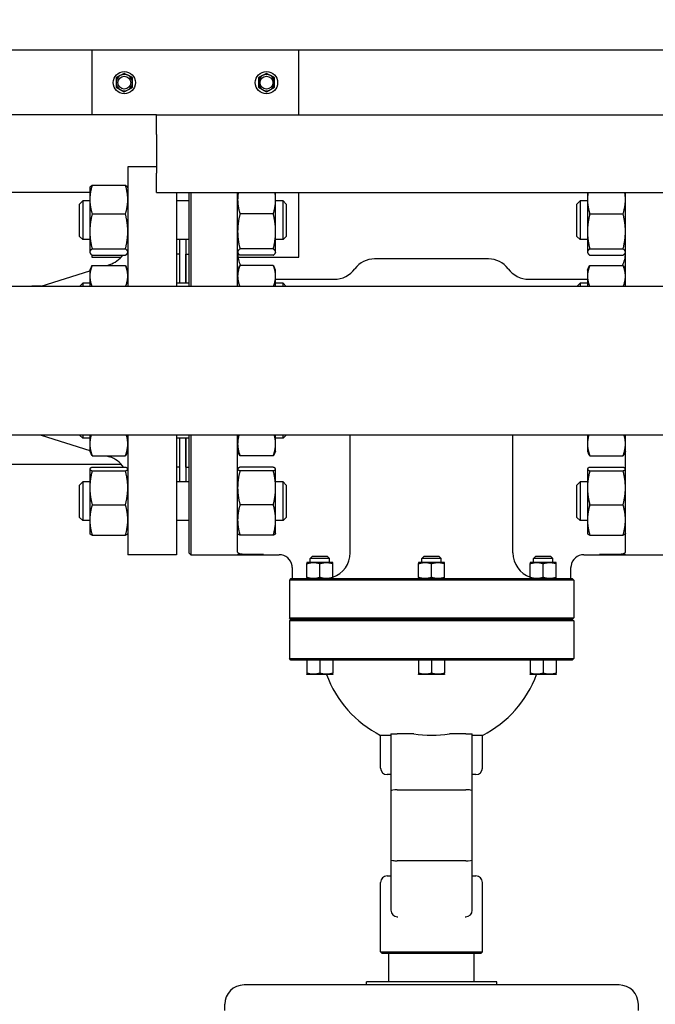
# Model space of a CAD drawing. Header units: inches. Extents: x 24 to 1128, y -69 to 748.
# Tile 663 of 668: x 645 to 657, y 674 to 693. Entities that reach past the tile are written whole.
import ezdxf

# ---------------------------------------------------------------- set-up
doc = ezdxf.new("R2010")
doc.units = ezdxf.units.IN
doc.header["$LTSCALE"] = 32
doc.header["$MEASUREMENT"] = 0
doc.layers.add('Dimension (ANSI)', color=7, linetype='Continuous', lineweight=25)
doc.layers.add('Visible (ANSI)', color=7, linetype='Continuous', lineweight=30)
doc.styles.add('Note Text (ANSI)', font='tahoma.ttf')
doc.dimstyles.new('SB Fraction-16 (ANSI)', dxfattribs={"dimscale": 32, "dimtxt": 0.125, "dimasz": 0.098425, "dimexe": 0.125, "dimexo": 0.0625, "dimgap": 0.031496, "dimtad": 0, "dimtih": 1, "dimtoh": 1, "dimdec": 4, "dimrnd": 1e-08, "dimzin": 0, "dimdsep": 46, "dimlunit": 5, "dimtxsty": 'Note Text (ANSI)', "dimcen": 0.09, "dimdle": 0.393701, "dimclrd": 256, "dimclre": 256, "dimclrt": 256, "dimadec": 0, "dimazin": 3, "dimtfac": 0.96, "dimtofl": 0, "dimtmove": 0, "dimatfit": 3, "dimfxl": 1, "dimfrac": 2, "dimtolj": 1, "dimtzin": 12, "dimlwd": -1, "dimlwe": -1, "dimarcsym": 0})

# ---------------------------------------------------------------- blocks, each defined once
blk = doc.blocks.new('*D17')
at = {"layer": 'Defpoints', "color": 0, "transparency": 16777216}
for p in [(732.281, 712.826), (489.281, 692.669), (732.281, 692.669)]:
    blk.add_point(p, dxfattribs=at)
at = {"layer": 'Dimension (ANSI)', "transparency": 16777216}
for p, q in [((489.281, 694.669), (489.281, 716.826)), ((732.281, 694.669), (732.281, 716.826)), ((492.43, 712.826), (605.57, 712.826)), ((729.131, 712.826), (615.991, 712.826))]:
    blk.add_line(p, q, dxfattribs=at)
for points in [[(492.43, 713.351), (492.43, 712.301), (489.281, 712.826)], [(729.131, 713.351), (729.131, 712.301), (732.281, 712.826)]]:
    blk.add_solid(points, dxfattribs=at)
at = {"layer": 'Dimension (ANSI)', "transparency": 16777216, "insert": (606.578, 714.909), "char_height": 4, "attachment_point": 1, "style": 'Note Text (ANSI)'}
blk.add_mtext('\\A1;243', dxfattribs=at)

msp = doc.modelspace()

# ---------------------------------------------------------------- linework, layer by layer
at = {"layer": 'Visible (ANSI)'}
for p, q in [((646.46813, 692.66853), (632.46813, 692.66853)), ((646.46813, 692.66853), (646.46813, 691.41853)), ((650.46813, 692.66853), (646.46813, 692.66853)), ((687.18688, 692.66853), (650.46813, 692.66853)), ((650.46813, 691.41853), (650.46813, 692.66853)), ((647.01513, 692.17863), (646.93713, 692.1336)), ((646.93713, 692.1336), (646.93713, 692.04353)), ((646.93713, 692.04353), (646.93713, 691.95346)), ((647.09313, 692.22366), (647.01513, 692.17863)), ((647.17113, 692.17863), (647.09313, 692.22366)), ((647.24913, 692.1336), (647.17113, 692.17863)), ((647.24913, 692.04353), (647.24913, 692.1336)), ((647.24913, 691.95346), (647.24913, 692.04353)), ((649.76513, 692.17863), (649.68713, 692.1336)), ((649.68713, 692.1336), (649.68713, 692.04353)), ((649.68713, 692.04353), (649.68713, 691.95346)), ((649.84313, 692.22366), (649.76513, 692.17863)), ((649.92113, 692.17863), (649.84313, 692.22366)), ((649.99913, 692.1336), (649.92113, 692.17863)), ((649.99913, 692.04353), (649.99913, 692.1336)), ((649.99913, 691.95346), (649.99913, 692.04353)), ((646.93713, 691.95346), (647.01513, 691.90843)), ((647.01513, 691.90843), (647.09313, 691.8634)), ((647.09313, 691.8634), (647.17113, 691.90843)), ((647.17113, 691.90843), (647.24913, 691.95346)), ((649.68713, 691.95346), (649.76513, 691.90843)), ((649.76513, 691.90843), (649.84313, 691.8634)), ((649.84313, 691.8634), (649.92113, 691.90843)), ((649.92113, 691.90843), (649.99913, 691.95346)), ((647.71813, 691.41853), (635.67032, 691.41853)), ((647.71813, 691.41853), (730.64856, 691.41853)), ((647.71813, 691.04353), (647.71813, 691.41853)), ((647.71813, 691.04353), (647.71813, 690.29353)), ((647.16063, 690.41853), (647.16063, 688.10603)), ((647.71813, 690.41853), (647.16063, 690.41853)), ((647.71813, 689.91853), (647.71813, 690.29353)), ((646.42663, 690.00974), (646.43078, 690.01864)), ((646.42663, 690.00974), (646.42663, 689.78323)), ((646.47172, 690.06122), (647.11555, 690.06122)), ((647.16063, 690.00974), (647.15648, 690.01864)), ((646.42663, 689.91853), (639.53063, 689.91853)), ((646.22563, 689.69724), (646.28813, 689.75974)), ((646.28813, 689.75974), (646.28813, 689.00974)), ((646.42663, 689.75974), (646.28813, 689.75974)), ((646.42663, 689.78323), (646.42663, 689.16701)), ((647.71813, 689.91853), (729.14856, 689.91853)), ((648.10063, 689.91853), (648.10063, 688.10603)), ((648.34813, 689.75974), (648.10063, 689.75974)), ((648.34813, 688.10603), (648.34813, 689.91853)), ((648.37938, 689.91853), (648.37938, 688.10603)), ((649.28563, 688.10603), (649.28563, 689.91853)), ((650.01963, 689.78323), (650.01963, 689.91853)), ((650.01963, 689.16701), (650.01963, 689.78323)), ((650.16313, 689.75974), (650.01963, 689.75974)), ((650.16313, 689.00974), (650.16313, 689.75974)), ((650.22563, 689.69724), (650.16313, 689.75974)), ((650.46813, 688.66853), (650.46813, 689.91853)), ((655.84813, 689.69724), (655.91063, 689.75974)), ((655.91063, 689.75974), (655.91063, 689.00974)), ((656.05163, 689.75974), (655.91063, 689.75974)), ((656.05163, 689.91853), (656.05163, 689.78323)), ((656.05163, 689.78323), (656.05163, 689.16701)), ((656.78563, 688.10603), (656.78563, 689.91853)), ((646.22563, 689.07224), (646.22563, 689.69724)), ((650.22563, 689.69724), (650.22563, 689.07224)), ((655.84813, 689.07224), (655.84813, 689.69724)), ((646.47172, 689.50525), (647.11555, 689.50525)), ((649.97455, 689.50525), (649.33072, 689.50525)), ((656.09672, 689.50525), (656.74055, 689.50525)), ((646.22563, 689.07224), (646.28813, 689.00974)), ((646.42663, 689.00974), (646.28813, 689.00974)), ((646.42663, 689.16701), (646.42663, 688.76851)), ((648.34813, 689.00974), (648.10063, 689.00974)), ((648.16063, 689.00974), (648.16063, 688.16862)), ((648.28063, 689.00974), (648.28063, 688.16862)), ((650.01963, 688.76851), (650.01963, 689.16701)), ((650.16313, 689.00974), (650.01963, 689.00974)), ((650.22563, 689.07224), (650.16313, 689.00974)), ((655.84813, 689.07224), (655.91063, 689.00974)), ((656.05163, 689.00974), (655.91063, 689.00974)), ((656.05163, 689.16701), (656.05163, 688.76851)), ((646.47172, 688.82877), (647.11555, 688.82877)), ((649.97455, 688.82877), (649.33072, 688.82877)), ((656.09672, 688.82877), (656.74055, 688.82877)), ((646.42663, 688.76851), (646.42663, 688.75974)), ((646.42663, 688.75974), (646.43078, 688.75084)), ((646.46813, 688.71087), (646.46813, 688.66853)), ((646.46813, 688.66853), (647.0308, 688.66853)), ((646.47172, 688.70826), (647.11555, 688.70826)), ((647.16063, 688.75974), (647.15648, 688.75084)), ((648.16063, 688.72853), (648.10063, 688.72853)), ((648.28063, 688.66853), (648.28563, 688.66853)), ((648.28563, 688.16862), (648.28563, 688.72853)), ((648.28563, 688.72853), (648.34813, 688.72853)), ((649.28563, 688.75974), (649.28978, 688.75084)), ((649.29126, 688.66853), (650.46813, 688.66853)), ((649.97455, 688.70826), (649.33072, 688.70826)), ((650.01963, 688.75974), (650.01548, 688.75084)), ((650.01963, 688.75974), (650.01963, 688.76851)), ((654.138, 688.63703), (651.93327, 688.63703)), ((656.05163, 688.76851), (656.05163, 688.75974)), ((656.05163, 688.75974), (656.05578, 688.75084)), ((656.09672, 688.70826), (656.74055, 688.70826)), ((656.78563, 688.75974), (656.78148, 688.75084)), ((646.42663, 688.41862), (646.45576, 688.48108)), ((646.47172, 688.51212), (647.11555, 688.51212)), ((646.76152, 688.51212), (646.81161, 688.52798)), ((647.16063, 688.41862), (647.13151, 688.48108)), ((648.28563, 688.60853), (648.28063, 688.60853)), ((649.28563, 688.41862), (649.31476, 688.48108)), ((649.97455, 688.51212), (649.33072, 688.51212)), ((650.01963, 688.41862), (649.99051, 688.48108)), ((656.05163, 688.41862), (656.08076, 688.48108)), ((656.09672, 688.51212), (656.74055, 688.51212)), ((656.78563, 688.41862), (656.75651, 688.48108)), ((645.4873, 688.10853), (646.42663, 688.40605)), ((646.42663, 688.41862), (646.42663, 688.30315)), ((646.42663, 688.30315), (646.42663, 688.10603)), ((650.01963, 688.30315), (650.01963, 688.41862)), ((650.01963, 688.10603), (650.01963, 688.30315)), ((650.01963, 688.24333), (651.1518, 688.24333)), ((654.91947, 688.24333), (656.05163, 688.24333)), ((656.05163, 688.41862), (656.05163, 688.30315)), ((656.05163, 688.30315), (656.05163, 688.10603)), ((660.01676, 688.10603), (623.17951, 688.10603)), ((645.30259, 688.10603), (645.30451, 688.10853)), ((645.4873, 688.10853), (645.30451, 688.10853)), ((645.30451, 688.10853), (645.30451, 688.10603)), ((645.4873, 688.10853), (645.4873, 688.10603)), ((646.22563, 688.10612), (646.28813, 688.16862)), ((646.22563, 688.10603), (646.22563, 688.10612)), ((646.28813, 688.16862), (646.28813, 688.10603)), ((646.42663, 688.16862), (646.28813, 688.16862)), ((648.34813, 688.16862), (648.10063, 688.16862)), ((650.16313, 688.16862), (650.01963, 688.16862)), ((650.16313, 688.10603), (650.16313, 688.16862)), ((650.22563, 688.10612), (650.16313, 688.16862)), ((650.22563, 688.10612), (650.22563, 688.10603)), ((655.84813, 688.10612), (655.91063, 688.16862)), ((655.84813, 688.10603), (655.84813, 688.10612)), ((655.91063, 688.16862), (655.91063, 688.10603)), ((656.05163, 688.16862), (655.91063, 688.16862)), ((660.01676, 685.23103), (623.17951, 685.23103)), ((645.30259, 685.23103), (645.30451, 685.22853)), ((645.30451, 685.23103), (645.30451, 685.22853)), ((645.4873, 685.22853), (645.30451, 685.22853)), ((645.4873, 685.23103), (645.4873, 685.22853)), ((645.4873, 685.22853), (646.42663, 684.93101)), ((646.22563, 685.23094), (646.22563, 685.23103)), ((646.22563, 685.23094), (646.28813, 685.16844)), ((646.28813, 685.23103), (646.28813, 685.16844)), ((646.42663, 685.23103), (646.42663, 685.06196)), ((647.16063, 685.23103), (647.16063, 682.91853)), ((648.10063, 685.23103), (648.10063, 682.91853)), ((648.34813, 682.94978), (648.34813, 685.23103)), ((648.37938, 685.23103), (648.37938, 682.91853)), ((649.28563, 682.96684), (649.28563, 685.23103)), ((650.01963, 685.06196), (650.01963, 685.23103)), ((650.16313, 685.16844), (650.16313, 685.23103)), ((650.22563, 685.23094), (650.16313, 685.16844)), ((650.22563, 685.23103), (650.22563, 685.23094)), ((651.46083, 682.95593), (651.46083, 685.23096)), ((654.61044, 682.95593), (654.61044, 685.23096)), ((656.05163, 685.23103), (656.05163, 685.06196)), ((656.78563, 682.96684), (656.78563, 685.23103)), ((646.42663, 685.16844), (646.28813, 685.16844)), ((646.42663, 685.06196), (646.42663, 684.91844)), ((648.34813, 685.16844), (648.10063, 685.16844)), ((648.16063, 685.16844), (648.16063, 684.32732)), ((648.28063, 685.16844), (648.28063, 684.32732)), ((648.28563, 684.60853), (648.28563, 685.16844)), ((650.16313, 685.16844), (650.01963, 685.16844)), ((650.01963, 684.91844), (650.01963, 685.06196)), ((656.05163, 685.06196), (656.05163, 684.91844)), ((646.42663, 684.91844), (646.44611, 684.87667)), ((646.47172, 684.83189), (647.11555, 684.83189)), ((646.7396, 684.83189), (646.81161, 684.80908)), ((647.16063, 684.91844), (647.14116, 684.87667)), ((649.28563, 684.91844), (649.30511, 684.87667)), ((649.97455, 684.83189), (649.33072, 684.83189)), ((650.01963, 684.91844), (650.00016, 684.87667)), ((656.05163, 684.91844), (656.07111, 684.87667)), ((656.09672, 684.83189), (656.74055, 684.83189)), ((656.78563, 684.91844), (656.76616, 684.87667)), ((640.48609, 684.66853), (647.0308, 684.66853)), ((648.28563, 684.72853), (648.28063, 684.72853)), ((648.28063, 684.66853), (648.28563, 684.66853)), ((646.42663, 684.57732), (646.42793, 684.5801)), ((646.42663, 684.57732), (646.42663, 684.57456)), ((646.42663, 684.57456), (646.42663, 684.21262)), ((646.47172, 684.60844), (647.11555, 684.60844)), ((646.47172, 684.54068), (647.11555, 684.54068)), ((647.16063, 684.57732), (647.15934, 684.5801)), ((648.16063, 684.60853), (648.10063, 684.60853)), ((648.28563, 684.60853), (648.34813, 684.60853)), ((649.28563, 684.57732), (649.28693, 684.5801)), ((649.97455, 684.60844), (649.33072, 684.60844)), ((649.97455, 684.54068), (649.33072, 684.54068)), ((650.01963, 684.57732), (650.01834, 684.5801)), ((650.01963, 684.57456), (650.01963, 684.57732)), ((650.01963, 684.21262), (650.01963, 684.57456)), ((656.05163, 684.57732), (656.05293, 684.5801)), ((656.05163, 684.57732), (656.05163, 684.57456)), ((656.05163, 684.57456), (656.05163, 684.21262)), ((656.09672, 684.60844), (656.74055, 684.60844)), ((656.09672, 684.54068), (656.74055, 684.54068)), ((656.78563, 684.57732), (656.78434, 684.5801)), ((646.22563, 684.26482), (646.28813, 684.32732)), ((646.22563, 683.63982), (646.22563, 684.26482)), ((646.28813, 684.32732), (646.28813, 683.57732)), ((646.42663, 684.32732), (646.28813, 684.32732)), ((648.34813, 684.32732), (648.10063, 684.32732)), ((650.16313, 684.32732), (650.01963, 684.32732)), ((650.16313, 683.57732), (650.16313, 684.32732)), ((650.22563, 684.26482), (650.16313, 684.32732)), ((650.22563, 684.26482), (650.22563, 683.63982)), ((655.84813, 684.26482), (655.91063, 684.32732)), ((655.84813, 683.63982), (655.84813, 684.26482)), ((655.91063, 684.32732), (655.91063, 683.57732)), ((656.05163, 684.32732), (655.91063, 684.32732)), ((646.42663, 684.21262), (646.42663, 683.59038)), ((650.01963, 683.59038), (650.01963, 684.21262)), ((656.05163, 684.21262), (656.05163, 683.59038)), ((646.47172, 683.88456), (647.11555, 683.88456)), ((649.97455, 683.88456), (649.33072, 683.88456)), ((656.09672, 683.88456), (656.74055, 683.88456)), ((646.22563, 683.63982), (646.28813, 683.57732)), ((646.42663, 683.57732), (646.28813, 683.57732)), ((646.42663, 683.59038), (646.42663, 683.32732)), ((648.34813, 683.57732), (648.10063, 683.57732)), ((650.01963, 683.32732), (650.01963, 683.59038)), ((650.16313, 683.57732), (650.01963, 683.57732)), ((650.22563, 683.63982), (650.16313, 683.57732)), ((655.84813, 683.63982), (655.91063, 683.57732)), ((656.05163, 683.57732), (655.91063, 683.57732)), ((656.05163, 683.59038), (656.05163, 683.32732)), ((646.42663, 683.32732), (646.42793, 683.32455)), ((646.47172, 683.2962), (647.11555, 683.2962)), ((647.16063, 683.32732), (647.15934, 683.32455)), ((649.28563, 683.32732), (649.28693, 683.32455)), ((649.97455, 683.2962), (649.33072, 683.2962)), ((650.01963, 683.32732), (650.01834, 683.32455)), ((656.05163, 683.32732), (656.05293, 683.32455)), ((656.09672, 683.2962), (656.74055, 683.2962)), ((656.78563, 683.32732), (656.78434, 683.32455)), ((648.10063, 682.91853), (647.16063, 682.91853)), ((648.34813, 682.94978), (648.37938, 682.91853)), ((648.37938, 682.91853), (649.28563, 682.91853)), ((649.78563, 682.91986), (649.28563, 682.91986)), ((649.28563, 682.91986), (649.28563, 682.91853)), ((649.28563, 682.91853), (650.09063, 682.91853)), ((655.98063, 682.91853), (656.78563, 682.91853)), ((656.78563, 682.91986), (656.28563, 682.91986)), ((656.78563, 682.91853), (656.78563, 682.91986)), ((656.78563, 682.91853), (657.69188, 682.91853)), ((650.75118, 682.76843), (650.62618, 682.76843)), ((650.62618, 682.47826), (650.62618, 682.7461)), ((650.72593, 682.88113), (650.68868, 682.84388)), ((651.06368, 682.84388), (650.68868, 682.84388)), ((650.68868, 682.76843), (650.68868, 682.84388)), ((651.02643, 682.88113), (650.72593, 682.88113)), ((651.00118, 682.76843), (650.75118, 682.76843)), ((650.87618, 682.47826), (650.87618, 682.7461)), ((651.12618, 682.76843), (651.00118, 682.76843)), ((651.02643, 682.88113), (651.06368, 682.84388)), ((651.06368, 682.76843), (651.06368, 682.84388)), ((651.12618, 682.47826), (651.12618, 682.7461)), ((652.91063, 682.76843), (652.78563, 682.76843)), ((652.78563, 682.47826), (652.78563, 682.7461)), ((652.88538, 682.88113), (652.84813, 682.84388)), ((653.22313, 682.84388), (652.84813, 682.84388)), ((652.84813, 682.76843), (652.84813, 682.84388)), ((653.18588, 682.88113), (652.88538, 682.88113)), ((653.16063, 682.76843), (652.91063, 682.76843)), ((653.03563, 682.47826), (653.03563, 682.7461)), ((653.28563, 682.76843), (653.16063, 682.76843)), ((653.18588, 682.88113), (653.22313, 682.84388)), ((653.22313, 682.76843), (653.22313, 682.84388)), ((653.28563, 682.47826), (653.28563, 682.7461)), ((655.07008, 682.76843), (654.94508, 682.76843)), ((654.94508, 682.47826), (654.94508, 682.7461)), ((655.04483, 682.88113), (655.00758, 682.84388)), ((655.38258, 682.84388), (655.00758, 682.84388)), ((655.00758, 682.76843), (655.00758, 682.84388)), ((655.34533, 682.88113), (655.04483, 682.88113)), ((655.32008, 682.76843), (655.07008, 682.76843)), ((655.19508, 682.47826), (655.19508, 682.7461)), ((655.44508, 682.76843), (655.32008, 682.76843)), ((655.34533, 682.88113), (655.38258, 682.84388)), ((655.38258, 682.76843), (655.38258, 682.84388)), ((655.44508, 682.47826), (655.44508, 682.7461)), ((650.34063, 682.66853), (650.34063, 682.45593)), ((655.73063, 682.45593), (655.73063, 682.66853)), ((650.31688, 682.45593), (650.28563, 682.42468)), ((650.34885, 682.42468), (650.28563, 682.42468)), ((650.28563, 682.42468), (650.28563, 681.69978)), ((650.31688, 682.45593), (650.37997, 682.45593)), ((651.89826, 682.42468), (650.34885, 682.42468)), ((650.37997, 682.45593), (651.90143, 682.45593)), ((654.17301, 682.42468), (651.89826, 682.42468)), ((651.90143, 682.45593), (654.16984, 682.45593)), ((654.16984, 682.45593), (655.6913, 682.45593)), ((655.72241, 682.42468), (654.17301, 682.42468)), ((655.6913, 682.45593), (655.75438, 682.45593)), ((655.78563, 682.42468), (655.72241, 682.42468)), ((655.75438, 682.45593), (655.78563, 682.42468)), ((655.78563, 682.42468), (655.78563, 681.69978)), ((650.28563, 681.69978), (650.34885, 681.69978)), ((650.31688, 681.66853), (650.28563, 681.69978)), ((650.31688, 681.66853), (650.28563, 681.63728)), ((650.34885, 681.63728), (650.28563, 681.63728)), ((650.28563, 681.63728), (650.28563, 680.91238)), ((650.37997, 681.66853), (650.31688, 681.66853)), ((650.31688, 681.66853), (650.37997, 681.66853)), ((650.34885, 681.69978), (651.89826, 681.69978)), ((651.89826, 681.63728), (650.34885, 681.63728)), ((651.90143, 681.66853), (650.37997, 681.66853)), ((650.37997, 681.66853), (651.90143, 681.66853)), ((651.89826, 681.69978), (654.17301, 681.69978)), ((654.17301, 681.63728), (651.89826, 681.63728)), ((654.16984, 681.66853), (651.90143, 681.66853)), ((651.90143, 681.66853), (654.16984, 681.66853)), ((655.6913, 681.66853), (654.16984, 681.66853)), ((654.16984, 681.66853), (655.6913, 681.66853)), ((654.17301, 681.69978), (655.72241, 681.69978)), ((655.72241, 681.63728), (654.17301, 681.63728)), ((655.75438, 681.66853), (655.6913, 681.66853)), ((655.6913, 681.66853), (655.75438, 681.66853)), ((655.72241, 681.69978), (655.78563, 681.69978)), ((655.78563, 681.63728), (655.72241, 681.63728)), ((655.75438, 681.66853), (655.78563, 681.69978)), ((655.75438, 681.66853), (655.78563, 681.63728)), ((655.78563, 681.63728), (655.78563, 680.91238)), ((650.28563, 680.91238), (650.34885, 680.91238)), ((650.31688, 680.88113), (650.28563, 680.91238)), ((650.37997, 680.88113), (650.31688, 680.88113)), ((650.34885, 680.91238), (651.89826, 680.91238)), ((651.90143, 680.88113), (650.37997, 680.88113)), ((650.62618, 680.88113), (650.62618, 680.62846)), ((650.87618, 680.88113), (650.87618, 680.62846)), ((651.12618, 680.88113), (651.12618, 680.62846)), ((651.89826, 680.91238), (654.17301, 680.91238)), ((654.16984, 680.88113), (651.90143, 680.88113)), ((652.78563, 680.88113), (652.78563, 680.62846)), ((653.03563, 680.88113), (653.03563, 680.62846)), ((653.28563, 680.88113), (653.28563, 680.62846)), ((655.6913, 680.88113), (654.16984, 680.88113)), ((654.17301, 680.91238), (655.72241, 680.91238)), ((654.94508, 680.88113), (654.94508, 680.62846)), ((655.19508, 680.88113), (655.19508, 680.62846)), ((655.44508, 680.88113), (655.44508, 680.62846)), ((655.75438, 680.88113), (655.6913, 680.88113)), ((655.72241, 680.91238), (655.78563, 680.91238)), ((655.75438, 680.88113), (655.78563, 680.91238)), ((650.75118, 680.60613), (650.62618, 680.60613)), ((651.00118, 680.60613), (650.75118, 680.60613)), ((651.12618, 680.60613), (651.00118, 680.60613)), ((652.91063, 680.60613), (652.78563, 680.60613)), ((653.16063, 680.60613), (652.91063, 680.60613)), ((653.28563, 680.60613), (653.16063, 680.60613)), ((655.07008, 680.60613), (654.94508, 680.60613)), ((655.32008, 680.60613), (655.07008, 680.60613)), ((655.44508, 680.60613), (655.32008, 680.60613)), ((652.24823, 679.42484), (652.05138, 679.42484)), ((652.05138, 678.79353), (652.05138, 679.42484)), ((652.24823, 679.45593), (652.37323, 679.45593)), ((652.24823, 679.45593), (652.24823, 678.35221)), ((652.6907, 679.45593), (652.37323, 679.45593)), ((653.69803, 679.45593), (653.38057, 679.45593)), ((653.69803, 679.45593), (653.82303, 679.45593)), ((653.82303, 678.35221), (653.82303, 679.45593)), ((654.01988, 679.42484), (653.82303, 679.42484)), ((654.01988, 678.79353), (654.01988, 679.42484)), ((652.24823, 678.66853), (652.17638, 678.66853)), ((653.89488, 678.66853), (653.82303, 678.66853)), ((652.24823, 678.35221), (652.24823, 677.02422)), ((652.37323, 678.37425), (653.69803, 678.37425)), ((653.82303, 677.02422), (653.82303, 678.35221)), ((652.24823, 677.02422), (652.24823, 676.0455)), ((653.82303, 676.0455), (653.82303, 677.02422)), ((653.69803, 677.00218), (652.37323, 677.00218)), ((652.17638, 676.7079), (652.24823, 676.7079)), ((653.82303, 676.7079), (653.89488, 676.7079)), ((652.05138, 675.24309), (652.05138, 676.5829)), ((654.01988, 675.24309), (654.01988, 676.5829)), ((652.37323, 675.9205), (652.3827, 675.9205)), ((653.68857, 675.9205), (653.69803, 675.9205)), ((652.05138, 675.24309), (654.01988, 675.24309)), ((652.08263, 675.21184), (652.05138, 675.24309)), ((653.98863, 675.21184), (652.08263, 675.21184)), ((652.20886, 674.66066), (652.20886, 675.21184)), ((653.8624, 674.66066), (653.8624, 675.21184)), ((653.98863, 675.21184), (654.01988, 675.24309)), ((656.66162, 674.6016), (649.40965, 674.6016)), ((654.29548, 674.66066), (651.77579, 674.66066)), ((651.77579, 674.6016), (651.77579, 674.66066)), ((654.29548, 674.6016), (654.29548, 674.66066)), ((649.03563, 674.10947), (649.03563, 674.22758)), ((657.03563, 674.10947), (657.03563, 674.22758))]:
    msp.add_line(p, q, dxfattribs=at)
for centre, radius in [((647.09313, 692.04353), 0.216), ((649.84313, 692.04353), 0.216), ((647.09313, 692.04353), 0.1248), ((649.84313, 692.04353), 0.1248)]:
    msp.add_circle(centre, radius, dxfattribs=at)
for centre, radius, start, end in [((647.09313, 692.04353), 0.156, 120, 180), ((647.09313, 692.04353), 0.156, 180, 240), ((647.09313, 692.04353), 0.156, 60, 120), ((647.09313, 692.04353), 0.156, 0, 60), ((647.09313, 692.04353), 0.156, 300, 0), ((649.84313, 692.04353), 0.156, 120, 180), ((649.84313, 692.04353), 0.156, 180, 240), ((649.84313, 692.04353), 0.156, 60, 120), ((649.84313, 692.04353), 0.156, 0, 60), ((649.84313, 692.04353), 0.156, 300, 0), ((647.09313, 692.04353), 0.156, 240, 300), ((649.84313, 692.04353), 0.156, 240, 300), ((646.66063, 689.00464), 0.5, 287.574716, 323.645749), ((649.78563, 688.74333), 0.5, 180, 207.543912), ((651.93327, 688.16459), 0.47244, 90, 143.477266), ((654.138, 688.16459), 0.47244, 36.522734, 90), ((656.28563, 688.74333), 0.5, 332.456088, 0), ((651.1518, 688.74333), 0.5, 270, 323.477266), ((654.91947, 688.74333), 0.5, 216.522734, 270), ((646.66063, 684.33242), 0.5, 33.50812, 72.425284), ((650.09063, 682.66853), 0.25, 8.604112, 90), ((650.96083, 682.95593), 0.5, 289.311794, 0), ((655.11044, 682.95593), 0.5, 180, 250.688206), ((655.98063, 682.66853), 0.25, 90, 171.395888), ((653.03563, 681.35357), 2.16535, 200.192895, 242.964308), ((653.03563, 681.35357), 2.16535, 297.035692, 339.807105), ((652.17638, 678.79353), 0.125, 180, 270), ((653.89488, 678.79353), 0.125, 270, 0), ((652.17638, 676.5829), 0.125, 90, 180), ((653.89488, 676.5829), 0.125, 0, 90), ((652.37323, 676.0455), 0.125, 180, 270), ((653.69803, 676.0455), 0.125, 270, 0), ((649.40965, 674.22758), 0.37402, 90, 180), ((656.66162, 674.22758), 0.37402, 0, 90)]:
    msp.add_arc(centre, radius, start, end, dxfattribs=at)
for centre, major_axis, ratio, start_param, end_param in [((653.03563, 681.44792), (2.14771, 0), 0.93969262, 4.55108575, 4.87369221), ((652.37323, 678.35221), (0.125, 0), 0.17632698, 1.57079633, 3.14159265), ((653.69803, 678.35221), (-0.125, 0), 0.17632698, 3.14159265, 4.71238898), ((652.37323, 677.02422), (-0.125, 0), 0.17632698, 0, 1.57079633), ((653.69803, 677.02422), (-0.125, 0), 0.17632698, 1.57079633, 3.14159265)]:
    msp.add_ellipse(centre, major_axis=major_axis, ratio=ratio, start_param=start_param, end_param=end_param, dxfattribs=at)
for points, weights in [([(646.47172, 690.06122), (646.42663, 689.91224), (646.42663, 689.78323)], [1, 1.0379548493, 1]), ([(646.43078, 690.01864), (646.44007, 690.03855), (646.47172, 690.06122)], [1.01611555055, 1.02634702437, 1]), ([(647.11555, 690.06122), (647.1472, 690.03855), (647.15648, 690.01864)], [1, 1.02634702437, 1.01611555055]), ([(647.16063, 689.78323), (647.16063, 689.91224), (647.11555, 690.06122)], [1, 1.0379548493, 1]), ([(646.42663, 689.78323), (646.42663, 689.65422), (646.47172, 689.50525)], [1, 1.0379548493, 1]), ([(647.11555, 689.50525), (647.16063, 689.65422), (647.16063, 689.78323)], [1, 1.0379548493, 1]), ([(649.29692, 689.91853), (649.28563, 689.84959), (649.28563, 689.78323)], [1.0189754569, 1.01917066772, 1]), ([(649.28563, 689.78323), (649.28563, 689.65422), (649.33072, 689.50525)], [1, 1.0379548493, 1]), ([(649.97455, 689.50525), (650.01963, 689.65422), (650.01963, 689.78323)], [1, 1.0379548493, 1]), ([(650.01963, 689.78323), (650.01963, 689.84959), (650.00834, 689.91853)], [1, 1.01917066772, 1.0189754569]), ([(656.06292, 689.91853), (656.05163, 689.84959), (656.05163, 689.78323)], [1.0189754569, 1.01917066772, 1]), ([(656.05163, 689.78323), (656.05163, 689.65422), (656.09672, 689.50525)], [1, 1.0379548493, 1]), ([(656.74055, 689.50525), (656.78563, 689.65422), (656.78563, 689.78323)], [1, 1.0379548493, 1]), ([(656.78563, 689.78323), (656.78563, 689.84959), (656.77434, 689.91853)], [1, 1.01917066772, 1.0189754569]), ([(646.47172, 689.50525), (646.42663, 689.32398), (646.42663, 689.16701)], [1, 1.0379548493, 1]), ([(647.16063, 689.16701), (647.16063, 689.32398), (647.11555, 689.50525)], [1, 1.0379548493, 1]), ([(649.33072, 689.50525), (649.28563, 689.32398), (649.28563, 689.16701)], [1, 1.0379548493, 1]), ([(650.01963, 689.16701), (650.01963, 689.32398), (649.97455, 689.50525)], [1, 1.0379548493, 1]), ([(656.09672, 689.50525), (656.05163, 689.32398), (656.05163, 689.16701)], [1, 1.0379548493, 1]), ([(656.78563, 689.16701), (656.78563, 689.32398), (656.74055, 689.50525)], [1, 1.0379548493, 1]), ([(646.42663, 689.16701), (646.42663, 689.01003), (646.47172, 688.82877)], [1, 1.0379548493, 1]), ([(647.11555, 688.82877), (647.16063, 689.01003), (647.16063, 689.16701)], [1, 1.0379548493, 1]), ([(649.28563, 689.16701), (649.28563, 689.01003), (649.33072, 688.82877)], [1, 1.0379548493, 1]), ([(649.97455, 688.82877), (650.01963, 689.01003), (650.01963, 689.16701)], [1, 1.0379548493, 1]), ([(656.05163, 689.16701), (656.05163, 689.01003), (656.09672, 688.82877)], [1, 1.0379548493, 1]), ([(656.74055, 688.82877), (656.78563, 689.01003), (656.78563, 689.16701)], [1, 1.0379548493, 1]), ([(646.47172, 688.82877), (646.42663, 688.79648), (646.42663, 688.76851)], [1, 1.0379548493, 1]), ([(647.16063, 688.76851), (647.16063, 688.79648), (647.11555, 688.82877)], [1, 1.0379548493, 1]), ([(649.33072, 688.82877), (649.28563, 688.79648), (649.28563, 688.76851)], [1, 1.0379548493, 1]), ([(650.01963, 688.76851), (650.01963, 688.79648), (649.97455, 688.82877)], [1, 1.0379548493, 1]), ([(656.09672, 688.82877), (656.05163, 688.79648), (656.05163, 688.76851)], [1, 1.0379548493, 1]), ([(656.78563, 688.76851), (656.78563, 688.79648), (656.74055, 688.82877)], [1, 1.0379548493, 1]), ([(646.42663, 688.76851), (646.42663, 688.74055), (646.47172, 688.70826)], [1, 1.0379548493, 1]), ([(647.11555, 688.70826), (647.16063, 688.74055), (647.16063, 688.76851)], [1, 1.0379548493, 1]), ([(649.28563, 688.76851), (649.28563, 688.74055), (649.33072, 688.70826)], [1, 1.0379548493, 1]), ([(649.97455, 688.70826), (650.01963, 688.74055), (650.01963, 688.76851)], [1, 1.0379548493, 1]), ([(656.05163, 688.76851), (656.05163, 688.74055), (656.09672, 688.70826)], [1, 1.0379548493, 1]), ([(656.74055, 688.70826), (656.78563, 688.74055), (656.78563, 688.76851)], [1, 1.0379548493, 1]), ([(646.47172, 688.51212), (646.42663, 688.40013), (646.42663, 688.30315)], [1, 1.0379548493, 1]), ([(646.45576, 688.48108), (646.46282, 688.49622), (646.47172, 688.51212)], [1.01175569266, 1.00727059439, 1]), ([(647.16063, 688.30315), (647.16063, 688.40013), (647.11555, 688.51212)], [1, 1.0379548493, 1]), ([(647.11555, 688.51212), (647.12445, 688.49622), (647.13151, 688.48108)], [1, 1.00727059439, 1.01175569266]), ([(649.33072, 688.51212), (649.28563, 688.40013), (649.28563, 688.30315)], [1, 1.0379548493, 1]), ([(649.31476, 688.48108), (649.32182, 688.49622), (649.33072, 688.51212)], [1.01175569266, 1.00727059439, 1]), ([(650.01963, 688.30315), (650.01963, 688.40013), (649.97455, 688.51212)], [1, 1.0379548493, 1]), ([(649.97455, 688.51212), (649.98345, 688.49622), (649.99051, 688.48108)], [1, 1.00727059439, 1.01175569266]), ([(656.09672, 688.51212), (656.05163, 688.40013), (656.05163, 688.30315)], [1, 1.0379548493, 1]), ([(656.08076, 688.48108), (656.08782, 688.49622), (656.09672, 688.51212)], [1.01175569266, 1.00727059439, 1]), ([(656.74055, 688.51212), (656.74945, 688.49622), (656.75651, 688.48108)], [1, 1.00727059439, 1.01175569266]), ([(656.78563, 688.30315), (656.78563, 688.40013), (656.74055, 688.51212)], [1, 1.0379548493, 1]), ([(646.42663, 688.30315), (646.42663, 688.21098), (646.46705, 688.10603)], [1, 1.03600393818, 1.00370126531]), ([(647.12021, 688.10603), (647.16063, 688.21098), (647.16063, 688.30315)], [1.00370126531, 1.03600393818, 1]), ([(649.28563, 688.30315), (649.28563, 688.21098), (649.32605, 688.10603)], [1, 1.03600393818, 1.00370126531]), ([(649.97921, 688.10603), (650.01963, 688.21098), (650.01963, 688.30315)], [1.00370126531, 1.03600393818, 1]), ([(656.05163, 688.30315), (656.05163, 688.21098), (656.09205, 688.10603)], [1, 1.03600393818, 1.00370126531]), ([(656.74521, 688.10603), (656.78563, 688.21098), (656.78563, 688.30315)], [1.00370126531, 1.03600393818, 1]), ([(646.45178, 685.23103), (646.42663, 685.143), (646.42663, 685.06196)], [1.01415327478, 1.02854559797, 1]), ([(647.16063, 685.06196), (647.16063, 685.143), (647.13549, 685.23103)], [1, 1.02854559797, 1.01415327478]), ([(649.31078, 685.23103), (649.28563, 685.143), (649.28563, 685.06196)], [1.01415327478, 1.02854559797, 1]), ([(650.01963, 685.06196), (650.01963, 685.143), (649.99449, 685.23103)], [1, 1.02854559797, 1.01415327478]), ([(656.07678, 685.23103), (656.05163, 685.143), (656.05163, 685.06196)], [1.01415327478, 1.02854559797, 1]), ([(656.78563, 685.06196), (656.78563, 685.143), (656.76049, 685.23103)], [1, 1.02854559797, 1.01415327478]), ([(646.42663, 685.06196), (646.42663, 684.95518), (646.47172, 684.83189)], [1, 1.0379548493, 1]), ([(647.11555, 684.83189), (647.16063, 684.95518), (647.16063, 685.06196)], [1, 1.0379548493, 1]), ([(649.28563, 685.06196), (649.28563, 684.95518), (649.33072, 684.83189)], [1, 1.0379548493, 1]), ([(649.97455, 684.83189), (650.01963, 684.95518), (650.01963, 685.06196)], [1, 1.0379548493, 1]), ([(656.05163, 685.06196), (656.05163, 684.95518), (656.09672, 684.83189)], [1, 1.0379548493, 1]), ([(656.74055, 684.83189), (656.78563, 684.95518), (656.78563, 685.06196)], [1, 1.0379548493, 1]), ([(646.47172, 684.83189), (646.45614, 684.85516), (646.44611, 684.87667)], [1, 1.01279805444, 1.01696531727]), ([(647.14116, 684.87667), (647.13113, 684.85516), (647.11555, 684.83189)], [1.01696531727, 1.01279805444, 1]), ([(649.33072, 684.83189), (649.31514, 684.85516), (649.30511, 684.87667)], [1, 1.01279805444, 1.01696531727]), ([(650.00016, 684.87667), (649.99013, 684.85516), (649.97455, 684.83189)], [1.01696531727, 1.01279805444, 1]), ([(656.09672, 684.83189), (656.08114, 684.85516), (656.07111, 684.87667)], [1, 1.01279805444, 1.01696531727]), ([(656.76616, 684.87667), (656.75613, 684.85516), (656.74055, 684.83189)], [1.01696531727, 1.01279805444, 1]), ([(646.47172, 684.60844), (646.42663, 684.59029), (646.42663, 684.57456)], [1, 1.0379548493, 1]), ([(646.42663, 684.57456), (646.42663, 684.55884), (646.47172, 684.54068)], [1, 1.0379548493, 1]), ([(646.47172, 684.54068), (646.42663, 684.36488), (646.42663, 684.21262)], [1, 1.0379548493, 1]), ([(647.16063, 684.57456), (647.16063, 684.59029), (647.11555, 684.60844)], [1, 1.0379548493, 1]), ([(647.11555, 684.54068), (647.16063, 684.55884), (647.16063, 684.57456)], [1, 1.0379548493, 1]), ([(647.16063, 684.21262), (647.16063, 684.36488), (647.11555, 684.54068)], [1, 1.0379548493, 1]), ([(649.33072, 684.60844), (649.28563, 684.59029), (649.28563, 684.57456)], [1, 1.0379548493, 1]), ([(649.28563, 684.57456), (649.28563, 684.55884), (649.33072, 684.54068)], [1, 1.0379548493, 1]), ([(649.33072, 684.54068), (649.28563, 684.36488), (649.28563, 684.21262)], [1, 1.0379548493, 1]), ([(650.01963, 684.57456), (650.01963, 684.59029), (649.97455, 684.60844)], [1, 1.0379548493, 1]), ([(649.97455, 684.54068), (650.01963, 684.55884), (650.01963, 684.57456)], [1, 1.0379548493, 1]), ([(650.01963, 684.21262), (650.01963, 684.36488), (649.97455, 684.54068)], [1, 1.0379548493, 1]), ([(656.09672, 684.60844), (656.05163, 684.59029), (656.05163, 684.57456)], [1, 1.0379548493, 1]), ([(656.05163, 684.57456), (656.05163, 684.55884), (656.09672, 684.54068)], [1, 1.0379548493, 1]), ([(656.09672, 684.54068), (656.05163, 684.36488), (656.05163, 684.21262)], [1, 1.0379548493, 1]), ([(656.78563, 684.57456), (656.78563, 684.59029), (656.74055, 684.60844)], [1, 1.0379548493, 1]), ([(656.74055, 684.54068), (656.78563, 684.55884), (656.78563, 684.57456)], [1, 1.0379548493, 1]), ([(656.78563, 684.21262), (656.78563, 684.36488), (656.74055, 684.54068)], [1, 1.0379548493, 1]), ([(646.42663, 684.21262), (646.42663, 684.06037), (646.47172, 683.88456)], [1, 1.0379548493, 1]), ([(647.11555, 683.88456), (647.16063, 684.06037), (647.16063, 684.21262)], [1, 1.0379548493, 1]), ([(649.28563, 684.21262), (649.28563, 684.06037), (649.33072, 683.88456)], [1, 1.0379548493, 1]), ([(649.97455, 683.88456), (650.01963, 684.06037), (650.01963, 684.21262)], [1, 1.0379548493, 1]), ([(656.05163, 684.21262), (656.05163, 684.06037), (656.09672, 683.88456)], [1, 1.0379548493, 1]), ([(656.74055, 683.88456), (656.78563, 684.06037), (656.78563, 684.21262)], [1, 1.0379548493, 1]), ([(646.47172, 683.88456), (646.42663, 683.72691), (646.42663, 683.59038)], [1, 1.0379548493, 1]), ([(647.16063, 683.59038), (647.16063, 683.72691), (647.11555, 683.88456)], [1, 1.0379548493, 1]), ([(649.33072, 683.88456), (649.28563, 683.72691), (649.28563, 683.59038)], [1, 1.0379548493, 1]), ([(650.01963, 683.59038), (650.01963, 683.72691), (649.97455, 683.88456)], [1, 1.0379548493, 1]), ([(656.09672, 683.88456), (656.05163, 683.72691), (656.05163, 683.59038)], [1, 1.0379548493, 1]), ([(656.78563, 683.59038), (656.78563, 683.72691), (656.74055, 683.88456)], [1, 1.0379548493, 1]), ([(646.42663, 683.59038), (646.42663, 683.45385), (646.47172, 683.2962)], [1, 1.0379548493, 1]), ([(647.11555, 683.2962), (647.16063, 683.45385), (647.16063, 683.59038)], [1, 1.0379548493, 1]), ([(649.28563, 683.59038), (649.28563, 683.45385), (649.33072, 683.2962)], [1, 1.0379548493, 1]), ([(649.97455, 683.2962), (650.01963, 683.45385), (650.01963, 683.59038)], [1, 1.0379548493, 1]), ([(656.05163, 683.59038), (656.05163, 683.45385), (656.09672, 683.2962)], [1, 1.0379548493, 1]), ([(656.74055, 683.2962), (656.78563, 683.45385), (656.78563, 683.59038)], [1, 1.0379548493, 1]), ([(646.47172, 683.2962), (646.43408, 683.31136), (646.42793, 683.32455)], [1, 1.0314924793, 1.01072411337]), ([(647.15934, 683.32455), (647.15319, 683.31136), (647.11555, 683.2962)], [1.01072411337, 1.0314924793, 1]), ([(649.33072, 683.2962), (649.29308, 683.31136), (649.28693, 683.32455)], [1, 1.0314924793, 1.01072411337]), ([(650.01834, 683.32455), (650.01219, 683.31136), (649.97455, 683.2962)], [1.01072411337, 1.0314924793, 1]), ([(656.09672, 683.2962), (656.05908, 683.31136), (656.05293, 683.32455)], [1, 1.0314924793, 1.01072411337]), ([(656.78434, 683.32455), (656.77819, 683.31136), (656.74055, 683.2962)], [1.01072411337, 1.0314924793, 1]), ([(650.62618, 682.76843), (650.62618, 682.76843), (650.62618, 682.7461)], [1, 1.04314139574, 1.01001874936]), ([(650.62618, 682.7461), (650.69317, 682.76843), (650.75118, 682.76843)], [1.01001874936, 1.04314139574, 1]), ([(650.75118, 682.76843), (650.8092, 682.76843), (650.87618, 682.7461)], [1, 1.04314139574, 1.01001874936]), ([(650.87618, 682.7461), (650.94317, 682.76843), (651.00118, 682.76843)], [1.01001874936, 1.04314139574, 1]), ([(651.00118, 682.76843), (651.0592, 682.76843), (651.12618, 682.7461)], [1, 1.04314139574, 1.01001874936]), ([(651.12618, 682.7461), (651.12618, 682.76843), (651.12618, 682.76843)], [1.01001874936, 1.04314139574, 1]), ([(652.78563, 682.76843), (652.78563, 682.76843), (652.78563, 682.7461)], [1, 1.04314139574, 1.01001874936]), ([(652.78563, 682.7461), (652.85262, 682.76843), (652.91063, 682.76843)], [1.01001874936, 1.04314139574, 1]), ([(652.91063, 682.76843), (652.96865, 682.76843), (653.03563, 682.7461)], [1, 1.04314139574, 1.01001874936]), ([(653.03563, 682.7461), (653.10262, 682.76843), (653.16063, 682.76843)], [1.01001874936, 1.04314139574, 1]), ([(653.16063, 682.76843), (653.21865, 682.76843), (653.28563, 682.7461)], [1, 1.04314139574, 1.01001874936]), ([(653.28563, 682.7461), (653.28563, 682.76843), (653.28563, 682.76843)], [1.01001874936, 1.04314139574, 1]), ([(654.94508, 682.76843), (654.94508, 682.76843), (654.94508, 682.7461)], [1, 1.04314139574, 1.01001874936]), ([(654.94508, 682.7461), (655.01207, 682.76843), (655.07008, 682.76843)], [1.01001874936, 1.04314139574, 1]), ([(655.07008, 682.76843), (655.12809, 682.76843), (655.19508, 682.7461)], [1, 1.04314139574, 1.01001874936]), ([(655.19508, 682.7461), (655.26207, 682.76843), (655.32008, 682.76843)], [1.01001874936, 1.04314139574, 1]), ([(655.32008, 682.76843), (655.37809, 682.76843), (655.44508, 682.7461)], [1, 1.04314139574, 1.01001874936]), ([(655.44508, 682.7461), (655.44508, 682.76843), (655.44508, 682.76843)], [1.01001874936, 1.04314139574, 1]), ([(650.62618, 682.47826), (650.62618, 682.45593), (650.62618, 682.45593)], [1.01001874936, 1.04314139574, 1]), ([(650.75118, 682.45593), (650.69317, 682.45593), (650.62618, 682.47826)], [1, 1.04314139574, 1.01001874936]), ([(650.87618, 682.47826), (650.8092, 682.45593), (650.75118, 682.45593)], [1.01001874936, 1.04314139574, 1]), ([(651.00118, 682.45593), (650.94317, 682.45593), (650.87618, 682.47826)], [1, 1.04314139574, 1.01001874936]), ([(651.12618, 682.47826), (651.0592, 682.45593), (651.00118, 682.45593)], [1.01001874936, 1.04314139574, 1]), ([(651.12618, 682.46154), (651.12618, 682.46702), (651.12618, 682.47826)], [1.02411989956, 1.0264275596, 1.01001874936]), ([(652.78563, 682.47826), (652.78563, 682.45593), (652.78563, 682.45593)], [1.01001874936, 1.04314139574, 1]), ([(652.91063, 682.45593), (652.85262, 682.45593), (652.78563, 682.47826)], [1, 1.04314139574, 1.01001874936]), ([(653.03563, 682.47826), (652.96865, 682.45593), (652.91063, 682.45593)], [1.01001874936, 1.04314139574, 1]), ([(653.16063, 682.45593), (653.10262, 682.45593), (653.03563, 682.47826)], [1, 1.04314139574, 1.01001874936]), ([(653.28563, 682.47826), (653.21865, 682.45593), (653.16063, 682.45593)], [1.01001874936, 1.04314139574, 1]), ([(653.28563, 682.45593), (653.28563, 682.45593), (653.28563, 682.47826)], [1, 1.04314139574, 1.01001874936]), ([(654.94508, 682.47826), (654.94508, 682.46702), (654.94508, 682.46154)], [1.01001874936, 1.0264275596, 1.02411989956]), ([(655.07008, 682.45593), (655.01207, 682.45593), (654.94508, 682.47826)], [1, 1.04314139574, 1.01001874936]), ([(655.19508, 682.47826), (655.12809, 682.45593), (655.07008, 682.45593)], [1.01001874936, 1.04314139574, 1]), ([(655.32008, 682.45593), (655.26207, 682.45593), (655.19508, 682.47826)], [1, 1.04314139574, 1.01001874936]), ([(655.44508, 682.47826), (655.37809, 682.45593), (655.32008, 682.45593)], [1.01001874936, 1.04314139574, 1]), ([(655.44508, 682.45593), (655.44508, 682.45593), (655.44508, 682.47826)], [1, 1.04314139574, 1.01001874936]), ([(650.62618, 680.62846), (650.62618, 680.60613), (650.62618, 680.60613)], [1.01001874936, 1.04314139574, 1]), ([(650.75118, 680.60613), (650.69317, 680.60613), (650.62618, 680.62846)], [1, 1.04314139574, 1.01001874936]), ([(650.87618, 680.62846), (650.8092, 680.60613), (650.75118, 680.60613)], [1.01001874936, 1.04314139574, 1]), ([(651.00118, 680.60613), (650.94317, 680.60613), (650.87618, 680.62846)], [1, 1.04314139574, 1.01001874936]), ([(651.12618, 680.62846), (651.0592, 680.60613), (651.00118, 680.60613)], [1.01001874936, 1.04314139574, 1]), ([(651.12618, 680.60613), (651.12618, 680.60613), (651.12618, 680.62846)], [1, 1.04314139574, 1.01001874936]), ([(652.78563, 680.62846), (652.78563, 680.60613), (652.78563, 680.60613)], [1.01001874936, 1.04314139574, 1]), ([(652.91063, 680.60613), (652.85262, 680.60613), (652.78563, 680.62846)], [1, 1.04314139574, 1.01001874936]), ([(653.03563, 680.62846), (652.96865, 680.60613), (652.91063, 680.60613)], [1.01001874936, 1.04314139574, 1]), ([(653.16063, 680.60613), (653.10262, 680.60613), (653.03563, 680.62846)], [1, 1.04314139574, 1.01001874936]), ([(653.28563, 680.62846), (653.21865, 680.60613), (653.16063, 680.60613)], [1.01001874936, 1.04314139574, 1]), ([(653.28563, 680.60613), (653.28563, 680.60613), (653.28563, 680.62846)], [1, 1.04314139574, 1.01001874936]), ([(654.94508, 680.62846), (654.94508, 680.60613), (654.94508, 680.60613)], [1.01001874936, 1.04314139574, 1]), ([(655.07008, 680.60613), (655.01207, 680.60613), (654.94508, 680.62846)], [1, 1.04314139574, 1.01001874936]), ([(655.19508, 680.62846), (655.12809, 680.60613), (655.07008, 680.60613)], [1.01001874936, 1.04314139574, 1]), ([(655.32008, 680.60613), (655.26207, 680.60613), (655.19508, 680.62846)], [1, 1.04314139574, 1.01001874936]), ([(655.44508, 680.62846), (655.37809, 680.60613), (655.32008, 680.60613)], [1.01001874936, 1.04314139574, 1]), ([(655.44508, 680.60613), (655.44508, 680.60613), (655.44508, 680.62846)], [1, 1.04314139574, 1.01001874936])]:
    msp.add_rational_spline(points, weights, degree=2, dxfattribs=at)
for points, knots in [([(649.28563, 682.96684), (649.28563, 682.95673), (649.29804, 682.94768), (649.349, 682.93414), (649.38757, 682.92956), (649.47658, 682.92371), (649.53277, 682.92201), (649.65592, 682.92013), (649.72287, 682.91986), (649.78563, 682.91986)], [1.93811812, 1.93811812, 1.93811812, 1.93811812, 2.41964166, 2.41964166, 2.90116521, 2.90116521, 3.37944905, 3.37944905, 3.85773289, 3.85773289, 3.85773289, 3.85773289]), ([(656.28563, 682.91986), (656.3484, 682.91986), (656.41535, 682.92013), (656.53849, 682.92201), (656.59468, 682.92371), (656.68369, 682.92956), (656.72227, 682.93414), (656.77323, 682.94768), (656.78563, 682.95673), (656.78563, 682.96684)], [0, 0, 0, 0, 0.47828384, 0.47828384, 0.95656768, 0.95656768, 1.43809122, 1.43809122, 1.91961477, 1.91961477, 1.91961477, 1.91961477])]:
    msp.add_open_spline(points, degree=3, knots=knots, dxfattribs=at)
for points in [[(650.34063, 682.66853), (650.3406, 682.68103), (650.33961, 682.69363), (650.33782, 682.70593)], [(655.73345, 682.70593), (655.73165, 682.69363), (655.73067, 682.68103), (655.73063, 682.66853)]]:
    msp.add_open_spline(points, degree=3, dxfattribs=at)

# ---------------------------------------------------------------- dimensions: what is measured, and where the dimension line sits
at = {"layer": 'Dimension (ANSI)'}
dim = msp.add_linear_dim(base=(732.28063, 712.82601), p1=(489.28063, 692.66853), p2=(732.28063, 692.66853), dimstyle='SB Fraction-16 (ANSI)', override={"dimgap": 0.031496, "dimtih": 0, "dimtoh": 0, "dimdec": 4, "dimtol": 0, "dimlim": 0, "dimtp": 0, "dimtm": 0, "dimtdec": 2, "dimatfit": 1}, dxfattribs=at)
dim.commit()
dim.dimension.update_dxf_attribs({"geometry": '*D17', "text_midpoint": (610.78063, 712.82601), "dimtype": 160})

doc.saveas('drawing.dxf')
